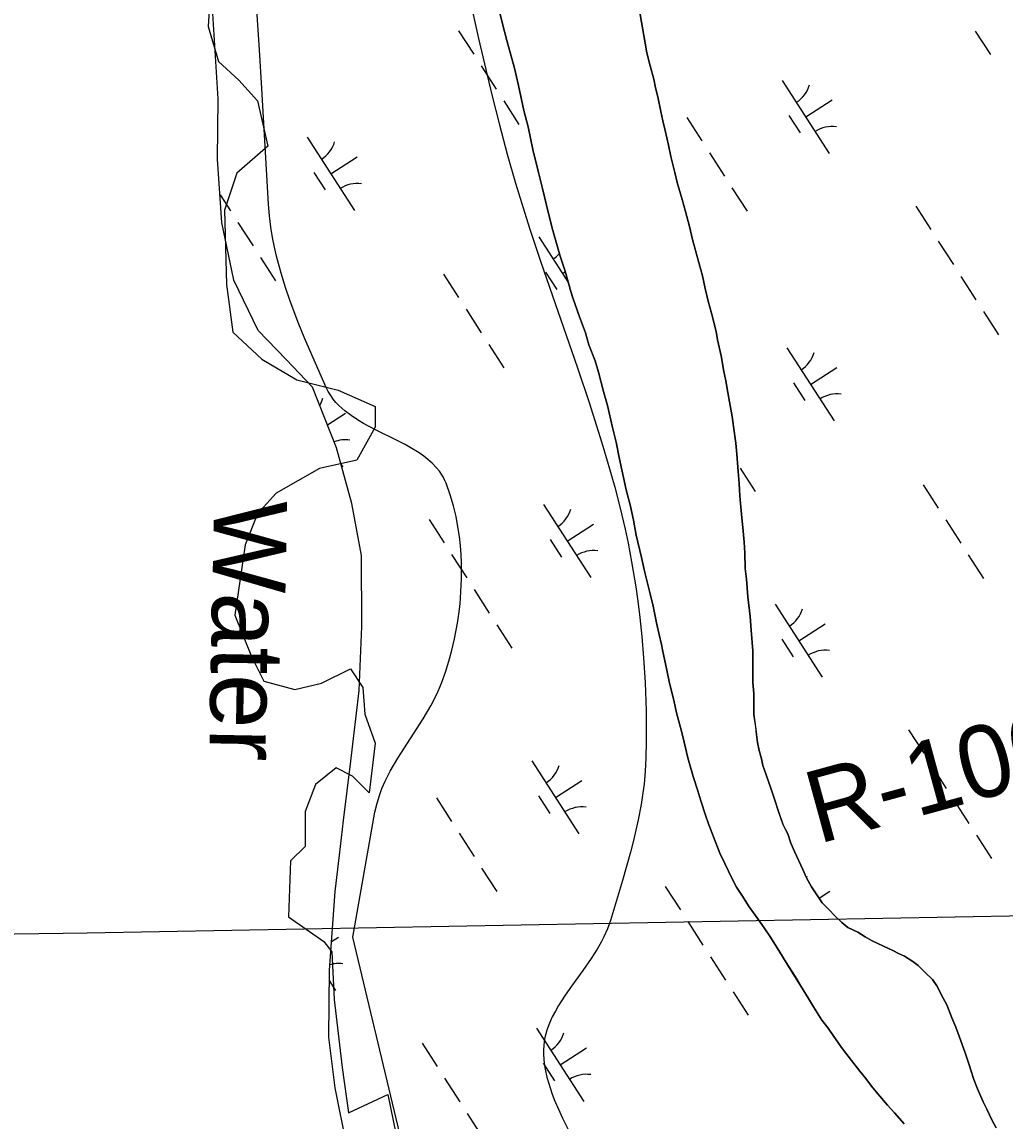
# Model space of a CAD drawing. Extents: x 3937982 to 3958556, y 219448 to 241894.
# Drawn here: x 3949325 to 3949890, y 230266 to 230898 of the extents above; entities that cross this region are included whole.
import ezdxf

# ---------------------------------------------------------------- set-up
doc = ezdxf.new("R2010")
doc.units = 0
for name, color, linetype in [('V-GRID-MAJR', 7, 'Continuous'), ('V-RIVR-EDGE', 7, 'Continuous'), ('V-RIVR-IDEN', 7, 'Continuous'), ('V-RIVR-RANG-IDEN', 7, 'Continuous'), ('V-SITE-VEGE', 7, 'Continuous'), ('V-TOPO-SHOR', 7, 'Continuous'), ('V-WETL-SWMP', 7, 'Continuous')]:
    doc.layers.add(name, color=color, linetype=linetype)

msp = doc.modelspace()

# ---------------------------------------------------------------- linework, layer by layer
at = {"layer": 'V-GRID-MAJR'}
msp.add_spline([(3944087.88, 230278.368), (3946078.329, 230314.506), (3951399.696, 230411.652), (3955204.154, 230481.575)], degree=3, dxfattribs=at)
at = {"layer": 'V-RIVR-EDGE'}
msp.add_lwpolyline([(3949433.18, 230914.216), (3949431.993, 230895.221), (3949437.929, 230875.038), (3949449.801, 230864.353), (3949460.486, 230852.481), (3949466.422, 230826.363), (3949448.614, 230810.929), (3949441.491, 230789.559), (3949442.678, 230746.819), (3949446.239, 230719.514), (3949462.86, 230704.08), (3949483.043, 230692.208), (3949506.787, 230686.272), (3949528.157, 230676.774), (3949528.157, 230664.902), (3949517.472, 230645.906), (3949496.102, 230641.157), (3949471.171, 230626.911), (3949460.486, 230615.039), (3949453.363, 230597.231), (3949447.427, 230556.865), (3949456.924, 230533.121), (3949464.048, 230518.875), (3949481.856, 230514.126), (3949497.29, 230517.687), (3949513.911, 230525.998), (3949521.034, 230515.313), (3949522.221, 230499.879), (3949528.157, 230483.258), (3949524.595, 230454.765), (3949515.098, 230464.263), (3949505.6, 230469.012), (3949493.728, 230459.514), (3949487.792, 230444.08), (3949487.792, 230423.898), (3949479.481, 230415.587), (3949478.294, 230383.532), (3949498.477, 230369.286), (3949503.226, 230363.35), (3949504.413, 230336.044), (3949509.162, 230296.866), (3949512.723, 230270.747), (3949535.28, 230281.432), (3949540.029, 230258.875)], dxfattribs=at)
at = {"layer": 'V-SITE-VEGE'}
for points in [[(3949527.974, 230443.572), (3949529.137, 230448.776), (3949530.716, 230453.851), (3949531.971, 230457.167), (3949533.872, 230461.516), (3949536.745, 230467.208), (3949541.04, 230474.638), (3949555.634, 230497.264), (3949560.06, 230504.713), (3949562.214, 230508.737), (3949564.311, 230513.085), (3949566.269, 230517.8), (3949568.7, 230524.687), (3949570.867, 230531.802), (3949572.161, 230536.656), (3949573.691, 230543.238), (3949575.37, 230552.186), (3949576.14, 230557.365), (3949576.845, 230563.325), (3949577.414, 230570.171), (3949577.748, 230578.017), (3949577.701, 230586.959), (3949577.484, 230591.702), (3949577.101, 230596.732), (3949576.517, 230602.048), (3949575.69, 230607.654), (3949574.572, 230613.544), (3949573.101, 230619.702), (3949571.213, 230626.11), (3949568.823, 230632.733), (3949568.022, 230634.56), (3949567.111, 230636.309), (3949564.971, 230639.586), (3949563.33, 230641.62), (3949560.899, 230644.161), (3949557.274, 230647.284), (3949555.034, 230648.949), (3949552.339, 230650.764), (3949549.115, 230652.736), (3949545.269, 230654.885), (3949540.726, 230657.246), (3949528.324, 230663.394), (3949521.412, 230667.078), (3949517.883, 230669.171), (3949514.291, 230671.539), (3949510.703, 230674.25), (3949507.209, 230677.4), (3949505.56, 230679.143), (3949503.983, 230681.035), (3949502.496, 230683.098), (3949501.122, 230685.347), (3949499.887, 230687.806), (3949493.684, 230701.712), (3949487.632, 230715.735), (3949483.79, 230725.16), (3949479.026, 230737.829), (3949476.54, 230745.126), (3949473.955, 230753.516), (3949471.383, 230763.183), (3949470.201, 230768.37), (3949469.096, 230773.931), (3949468.108, 230779.894), (3949467.289, 230786.292), (3949466.697, 230793.161), (3949462.95, 230859.615), (3949461.592, 230881.758), (3949457.891, 230936.835)], [(3949581.066, 230916.885), (3949587.519, 230888.398), (3949595.195, 230855.926), (3949599.461, 230838.658), (3949603.915, 230821.823), (3949608.747, 230805.114), (3949612.142, 230794.032), (3949616.853, 230779.313), (3949623.38, 230759.754), (3949644.38, 230698.978), (3949651.075, 230679.002), (3949658.39, 230655.995), (3949662.089, 230643.625), (3949665.841, 230630.339), (3949668.941, 230618.377), (3949671.733, 230606.349), (3949673.422, 230598.296), (3949675.47, 230587.53), (3949677.838, 230573.12), (3949679.007, 230564.869), (3949680.187, 230555.425), (3949681.33, 230544.624), (3949682.372, 230532.275), (3949683.228, 230518.164), (3949683.781, 230502.073), (3949683.896, 230493.508), (3949683.882, 230484.395), (3949683.714, 230474.699), (3949683.345, 230467.189), (3949682.643, 230459.686), (3949682.006, 230454.686), (3949680.967, 230448.026), (3949679.282, 230439.169), (3949676.578, 230427.387), (3949674.852, 230420.675), (3949670.232, 230404.324), (3949663.289, 230381.315), (3949661.618, 230376.565), (3949659.537, 230371.919), (3949657.96, 230368.869), (3949655.652, 230364.859), (3949652.291, 230359.592), (3949647.489, 230352.686), (3949640.927, 230343.599), (3949637.314, 230338.43), (3949633.495, 230332.507), (3949631.647, 230329.33), (3949629.864, 230325.925), (3949628.207, 230322.259), (3949626.763, 230318.306), (3949625.641, 230314.038), (3949625.249, 230311.806), (3949624.991, 230309.479), (3949624.864, 230306.931), (3949624.871, 230304.376), (3949625.268, 230299.247), (3949625.792, 230295.821), (3949626.787, 230291.236), (3949628.584, 230285.104), (3949629.816, 230281.589), (3949631.389, 230277.567), (3949633.368, 230272.959), (3949635.817, 230267.681), (3949638.805, 230261.64)], [(3949566.271, 230158.632), (3949515.206, 230371.738), (3949527.974, 230443.572)]]:
    msp.add_lwpolyline(points, dxfattribs=at)
at = {"layer": 'V-TOPO-SHOR'}
for points in [[(3949664.491, 230664.664), (3949661.624, 230677.435), (3949659.287, 230685.351), (3949656.426, 230696.588), (3949654.61, 230702.974), (3949650.991, 230712.161), (3949648.914, 230719.057), (3949645.551, 230728.248), (3949641.668, 230739.225), (3949640.63, 230742.799), (3949637.255, 230754.546), (3949634.404, 230763.228), (3949630.251, 230778.039), (3949627.652, 230787.744), (3949624.266, 230802.048), (3949621.926, 230811.243), (3949618.798, 230824.524), (3949615.929, 230837.552), (3949613.588, 230847.003), (3949610.459, 230861.307), (3949608.114, 230871.268), (3949603.698, 230887.101), (3949601.097, 230897.575), (3949598.496, 230907.79)], [(3949679.814, 230905.328), (3949681.651, 230894.343), (3949683.222, 230885.655), (3949684.271, 230880.036), (3949686.091, 230872.63), (3949688.17, 230864.966), (3949689.217, 230859.859), (3949690.515, 230854.751), (3949692.342, 230846.319), (3949693.388, 230840.956), (3949694.691, 230835.336), (3949696.774, 230826.906), (3949698.078, 230820.521), (3949700.419, 230811.325), (3949701.724, 230805.451), (3949704.579, 230795.746), (3949706.397, 230788.852)], [(3949706.397, 230788.852), (3949708.736, 230780.169), (3949710.559, 230772.761), (3949713.416, 230762.292), (3949716.275, 230751.82), (3949717.84, 230744.669), (3949719.404, 230737.259), (3949721.481, 230730.366), (3949724.082, 230719.892), (3949724.87, 230715.038), (3949726.955, 230705.843), (3949728.528, 230696.901), (3949729.575, 230691.536), (3949730.881, 230684.894), (3949731.672, 230679.528), (3949733.243, 230671.097), (3949734.035, 230665.221), (3949735.354, 230655.765), (3949735.893, 230649.375), (3949736.704, 230639.408), (3949737.244, 230632.506), (3949737.787, 230625.348), (3949738.598, 230614.869), (3949739.663, 230605.157), (3949740.204, 230598.767), (3949740.484, 230592.634), (3949740.779, 230583.686), (3949741.574, 230577.552), (3949742.385, 230567.328), (3949743.712, 230556.085), (3949744.257, 230548.159), (3949745.074, 230536.402), (3949745.107, 230528.988), (3949745.154, 230518.248), (3949745.692, 230511.858), (3949745.719, 230505.723), (3949745.744, 230499.843), (3949746.796, 230492.687), (3949747.329, 230488.343), (3949747.859, 230483.743), (3949748.902, 230479.146), (3949750.202, 230474.294), (3949750.984, 230470.46), (3949752.797, 230465.098), (3949755.646, 230456.929), (3949757.976, 230450.035), (3949759.789, 230444.676), (3949762.637, 230436.248), (3949765.218, 230431.147), (3949767.03, 230425.785), (3949769.097, 230420.935), (3949774, 230410.73), (3949776.064, 230405.881), (3949778.901, 230400.779), (3949782.759, 230394.916), (3949785.075, 230391.602), (3949789.186, 230387.272), (3949792.01, 230384.473), (3949796.374, 230380.143), (3949799.71, 230377.346), (3949805.604, 230374.558), (3949809.707, 230372.021), (3949813.807, 230369.735), (3949820.213, 230366.696), (3949825.593, 230364.163), (3949828.923, 230362.387), (3949832.255, 230360.868), (3949837.125, 230357.82), (3949840.203, 230355.532), (3949844.312, 230351.459), (3949848.42, 230347.386), (3949850.992, 230343.818), (3949854.347, 230337.184), (3949856.665, 230332.847), (3949859.51, 230325.445), (3949861.834, 230320.086), (3949863.905, 230314.214), (3949867.268, 230305.279), (3949869.34, 230298.895), (3949872.191, 230289.96), (3949874.262, 230284.6), (3949877.616, 230277.199), (3949879.681, 230272.861), (3949882.777, 230266.481), (3949885.098, 230262.146)], [(3949832.161, 230264.474), (3949826.506, 230270.842), (3949822.652, 230275.171), (3949817, 230281.794), (3949813.401, 230286.126), (3949810.059, 230290.457), (3949806.717, 230294.791), (3949801.83, 230300.904), (3949796.69, 230307.531), (3949791.801, 230314.669), (3949788.455, 230319.512), (3949784.856, 230324.1), (3949779.966, 230331.749), (3949777.131, 230336.595), (3949772.497, 230343.99), (3949769.406, 230349.089), (3949764.257, 230357.249), (3949760.653, 230363.114), (3949755.246, 230371.785), (3949751.644, 230377.139), (3949748.041, 230382.236), (3949743.155, 230389.12), (3949738.778, 230396.003), (3949735.69, 230400.593), (3949733.111, 230405.694), (3949728.983, 230414.116), (3949726.144, 230419.983), (3949722.525, 230429.428), (3949719.681, 230436.832), (3949717.868, 230441.938), (3949715.275, 230450.107), (3949713.461, 230455.981), (3949710.868, 230464.15), (3949709.312, 230469.514), (3949707.755, 230474.876), (3949705.67, 230483.815), (3949704.11, 230490.203), (3949701.251, 230500.672), (3949699.684, 230508.08), (3949697.341, 230517.785), (3949695.776, 230525.195), (3949693.167, 230536.944), (3949692.643, 230540.01), (3949690.038, 230551.506), (3949687.947, 230561.979), (3949686.124, 230569.131), (3949683.003, 230581.39), (3949681.176, 230590.076), (3949678.053, 230602.847), (3949676.482, 230611.532), (3949674.653, 230620.218), (3949672.317, 230628.902), (3949668.401, 230647.549), (3949666.574, 230656.234), (3949664.491, 230664.664)]]:
    msp.add_lwpolyline(points, dxfattribs=at)
at = {"layer": 'V-WETL-SWMP'}
for p, q in [((3949437.769, 230853.615), (3949434.421, 230908.794)), ((3949598.496, 230907.79), (3949601.097, 230897.574)), ((3949681.652, 230894.343), (3949679.815, 230905.329)), ((3949601.097, 230897.574), (3949603.699, 230887.102)), ((3949576.069, 230892.772), (3949584.728, 230879.318)), ((3949683.223, 230885.656), (3949681.652, 230894.343)), ((3949873.054, 230892.52), (3949881.714, 230879.066)), ((3949603.699, 230887.102), (3949608.114, 230871.269)), ((3949684.271, 230880.036), (3949683.223, 230885.656)), ((3949686.092, 230872.629), (3949684.271, 230880.036)), ((3949589.058, 230872.591), (3949597.718, 230859.138)), ((3949688.171, 230864.967), (3949686.092, 230872.629)), ((3949608.114, 230871.269), (3949610.458, 230861.307)), ((3949610.458, 230861.307), (3949613.588, 230847.003)), ((3949689.216, 230859.858), (3949688.171, 230864.967)), ((3949690.516, 230854.75), (3949689.216, 230859.858)), ((3949762.073, 230864.249), (3949789.135, 230822.206)), ((3949437.53, 230819.02), (3949437.769, 230853.615)), ((3949692.342, 230846.32), (3949690.516, 230854.75)), ((3949775.604, 230843.228), (3949790.74, 230852.97)), ((3949602.048, 230852.411), (3949610.708, 230838.957)), ((3949613.588, 230847.003), (3949615.93, 230837.552)), ((3949693.388, 230840.955), (3949692.342, 230846.32)), ((3949694.691, 230835.336), (3949693.388, 230840.955)), ((3949707.207, 230842.852), (3949715.867, 230829.398)), ((3949765.869, 230844.097), (3949772.364, 230834.006)), ((3949615.93, 230837.552), (3949618.799, 230824.525)), ((3949696.773, 230826.907), (3949694.691, 230835.336)), ((3949489.076, 230831.518), (3949516.139, 230789.475)), ((3949618.799, 230824.525), (3949621.925, 230811.243)), ((3949698.079, 230820.521), (3949696.773, 230826.907)), ((3949720.197, 230822.671), (3949728.857, 230809.218)), ((3949440.02, 230782.494), (3949437.53, 230819.02)), ((3949502.608, 230810.497), (3949517.743, 230820.239)), ((3949700.42, 230811.326), (3949698.079, 230820.521)), ((3949492.872, 230811.366), (3949499.367, 230801.276)), ((3949621.925, 230811.243), (3949624.266, 230802.048)), ((3949701.724, 230805.451), (3949700.42, 230811.326)), ((3949704.578, 230795.747), (3949701.724, 230805.451)), ((3949733.187, 230802.491), (3949741.847, 230789.037)), ((3949438.928, 230798.506), (3949444.861, 230789.289)), ((3949624.266, 230802.048), (3949627.652, 230787.744)), ((3949706.398, 230788.852), (3949704.578, 230795.747)), ((3949838.774, 230791.964), (3949847.434, 230778.51)), ((3949627.652, 230787.744), (3949630.25, 230778.04)), ((3949708.736, 230780.169), (3949706.398, 230788.852)), ((3949446.77, 230749.485), (3949440.02, 230782.494)), ((3949449.191, 230782.562), (3949457.851, 230769.108)), ((3949630.25, 230778.04), (3949634.405, 230763.228)), ((3949710.558, 230772.762), (3949708.736, 230780.169)), ((3949622.206, 230774.22), (3949639.179, 230747.85)), ((3949716.274, 230751.82), (3949710.558, 230772.762)), ((3949851.764, 230771.783), (3949860.424, 230758.33)), ((3949462.181, 230762.381), (3949470.841, 230748.927)), ((3949634.405, 230763.228), (3949637.255, 230754.547)), ((3949567.34, 230752.823), (3949575.999, 230739.369)), ((3949626.002, 230754.067), (3949632.497, 230743.977)), ((3949635.737, 230753.198), (3949637.345, 230754.233)), ((3949637.255, 230754.547), (3949640.63, 230742.8)), ((3949717.839, 230744.668), (3949716.274, 230751.82)), ((3949460.889, 230720.394), (3949446.77, 230749.485)), ((3949864.754, 230751.603), (3949873.413, 230738.149)), ((3949640.63, 230742.8), (3949641.668, 230739.225)), ((3949641.668, 230739.225), (3949645.551, 230728.247)), ((3949719.405, 230737.26), (3949717.839, 230744.668)), ((3949721.48, 230730.365), (3949719.405, 230737.26)), ((3949580.329, 230732.642), (3949588.989, 230719.188)), ((3949645.551, 230728.247), (3949648.915, 230719.057)), ((3949724.082, 230719.893), (3949721.48, 230730.365)), ((3949877.743, 230731.422), (3949886.403, 230717.968)), ((3949476.897, 230703.75), (3949460.889, 230720.394)), ((3949648.915, 230719.057), (3949650.99, 230712.162)), ((3949724.87, 230715.039), (3949724.082, 230719.893)), ((3949726.956, 230705.843), (3949724.87, 230715.039)), ((3949593.319, 230712.461), (3949601.979, 230699.007)), ((3949650.99, 230712.162), (3949654.609, 230702.973)), ((3949764.771, 230710.53), (3949791.834, 230668.486)), ((3949492.125, 230687.879), (3949476.897, 230703.75)), ((3949654.609, 230702.973), (3949656.426, 230696.589)), ((3949728.528, 230696.901), (3949726.956, 230705.843)), ((3949656.426, 230696.589), (3949659.288, 230685.351)), ((3949729.574, 230691.536), (3949728.528, 230696.901)), ((3949778.303, 230689.508), (3949793.438, 230699.25)), ((3949730.881, 230684.894), (3949729.574, 230691.536)), ((3949768.567, 230690.377), (3949775.062, 230680.287)), ((3949505.88, 230652.957), (3949492.125, 230687.879)), ((3949659.288, 230685.351), (3949661.623, 230677.435)), ((3949731.672, 230679.528), (3949730.881, 230684.894)), ((3949661.623, 230677.435), (3949664.491, 230664.663)), ((3949733.242, 230671.097), (3949731.672, 230679.528)), ((3949500.647, 230666.244), (3949511.005, 230672.911)), ((3949734.035, 230665.22), (3949733.242, 230671.097)), ((3949664.491, 230664.663), (3949666.573, 230656.235)), ((3949735.354, 230655.765), (3949734.035, 230665.22)), ((3949514.569, 230621.122), (3949505.88, 230652.957)), ((3949666.573, 230656.235), (3949668.4, 230647.549)), ((3949735.893, 230649.375), (3949735.354, 230655.765)), ((3949668.4, 230647.549), (3949672.316, 230628.901)), ((3949736.703, 230639.407), (3949735.893, 230649.375)), ((3949508.411, 230643.685), (3949509.401, 230642.147)), ((3949737.244, 230632.506), (3949736.703, 230639.407)), ((3949737.876, 230641.392), (3949746.536, 230627.939)), ((3949737.787, 230625.349), (3949737.244, 230632.506)), ((3949843.035, 230631.834), (3949851.695, 230618.38)), ((3949672.316, 230628.901), (3949674.654, 230620.218)), ((3949520.139, 230591.217), (3949514.569, 230621.122)), ((3949624.904, 230620.5), (3949651.967, 230578.457)), ((3949674.654, 230620.218), (3949676.482, 230611.533)), ((3949738.599, 230614.869), (3949737.787, 230625.349)), ((3949739.664, 230605.158), (3949738.599, 230614.869)), ((3949559.039, 230611.905), (3949567.699, 230598.451)), ((3949638.435, 230599.478), (3949653.571, 230609.221)), ((3949676.482, 230611.533), (3949678.053, 230602.846)), ((3949856.025, 230611.653), (3949864.684, 230598.199)), ((3949628.7, 230600.348), (3949635.195, 230590.257)), ((3949678.053, 230602.846), (3949681.177, 230590.075)), ((3949740.203, 230598.768), (3949739.664, 230605.158)), ((3949740.485, 230592.633), (3949740.203, 230598.768)), ((3949520.316, 230550.405), (3949520.139, 230591.217)), ((3949572.029, 230591.724), (3949580.689, 230578.271)), ((3949681.177, 230590.075), (3949683.004, 230581.39)), ((3949740.779, 230583.685), (3949740.485, 230592.633)), ((3949869.014, 230591.472), (3949877.674, 230578.019)), ((3949683.004, 230581.39), (3949686.125, 230569.131)), ((3949741.573, 230577.552), (3949740.779, 230583.685)), ((3949742.384, 230567.328), (3949741.573, 230577.552)), ((3949585.019, 230571.544), (3949593.679, 230558.09)), ((3949686.125, 230569.131), (3949687.946, 230561.979)), ((3949743.711, 230556.084), (3949742.384, 230567.328)), ((3949758.033, 230563.201), (3949785.096, 230521.158)), ((3949687.946, 230561.979), (3949690.037, 230551.505)), ((3949744.257, 230548.16), (3949743.711, 230556.084)), ((3949518.921, 230513.473), (3949520.316, 230550.405)), ((3949598.009, 230551.363), (3949606.669, 230537.909)), ((3949690.037, 230551.505), (3949692.643, 230540.011)), ((3949771.565, 230542.18), (3949786.7, 230551.922)), ((3949745.074, 230536.402), (3949744.257, 230548.16)), ((3949692.643, 230540.011), (3949693.168, 230536.945)), ((3949761.829, 230543.049), (3949768.324, 230532.959)), ((3949693.168, 230536.945), (3949695.776, 230525.194)), ((3949745.106, 230528.987), (3949745.074, 230536.402)), ((3949695.776, 230525.194), (3949697.342, 230517.786)), ((3949745.153, 230518.249), (3949745.106, 230528.987)), ((3949745.692, 230511.859), (3949745.153, 230518.249)), ((3949514.042, 230473.029), (3949518.921, 230513.473)), ((3949697.342, 230517.786), (3949699.685, 230508.08)), ((3949745.718, 230505.722), (3949745.692, 230511.859)), ((3949699.685, 230508.08), (3949701.251, 230500.672)), ((3949745.744, 230499.842), (3949745.718, 230505.722)), ((3949701.251, 230500.672), (3949704.109, 230490.202)), ((3949746.797, 230492.687), (3949745.744, 230499.842)), ((3949704.109, 230490.202), (3949705.67, 230483.816)), ((3949747.328, 230488.343), (3949746.797, 230492.687)), ((3949747.859, 230483.743), (3949747.328, 230488.343)), ((3949834.734, 230490.916), (3949843.394, 230477.463)), ((3949705.67, 230483.816), (3949707.755, 230474.876)), ((3949748.901, 230479.145), (3949747.859, 230483.743)), ((3949707.755, 230474.876), (3949709.312, 230469.514)), ((3949750.201, 230474.293), (3949748.901, 230479.145)), ((3949750.984, 230470.461), (3949750.201, 230474.293)), ((3949509.915, 230438.806), (3949514.042, 230473.029)), ((3949618.166, 230473.172), (3949645.228, 230431.129)), ((3949709.312, 230469.514), (3949710.869, 230464.151)), ((3949752.797, 230465.099), (3949750.984, 230470.461)), ((3949847.724, 230470.736), (3949856.384, 230457.282)), ((3949631.697, 230452.15), (3949646.833, 230461.893)), ((3949710.869, 230464.151), (3949713.461, 230455.98)), ((3949755.645, 230456.929), (3949752.797, 230465.099)), ((3949713.461, 230455.98), (3949715.276, 230450.107)), ((3949757.976, 230450.036), (3949755.645, 230456.929)), ((3949563.3, 230451.775), (3949571.96, 230438.321)), ((3949621.962, 230453.02), (3949628.457, 230442.929)), ((3949715.276, 230450.107), (3949717.869, 230441.937)), ((3949759.789, 230444.675), (3949757.976, 230450.036)), ((3949860.714, 230450.555), (3949869.374, 230437.101)), ((3949762.638, 230436.249), (3949759.789, 230444.675)), ((3949507.668, 230418.973), (3949509.915, 230438.806)), ((3949717.869, 230441.937), (3949719.68, 230436.831)), ((3949719.68, 230436.831), (3949722.525, 230429.428)), ((3949765.217, 230431.147), (3949762.638, 230436.249)), ((3949576.29, 230431.594), (3949584.95, 230418.14)), ((3949767.03, 230425.785), (3949765.217, 230431.147)), ((3949873.704, 230430.374), (3949882.364, 230416.92)), ((3949722.525, 230429.428), (3949726.145, 230419.983)), ((3949769.096, 230420.936), (3949767.03, 230425.785)), ((3949505.038, 230397.972), (3949507.668, 230418.973)), ((3949726.145, 230419.983), (3949728.983, 230414.115)), ((3949773.999, 230410.73), (3949769.096, 230420.936)), ((3949589.28, 230411.413), (3949597.94, 230397.96)), ((3949728.983, 230414.115), (3949733.111, 230405.695)), ((3949776.065, 230405.881), (3949773.999, 230410.73)), ((3949733.111, 230405.695), (3949735.69, 230400.593)), ((3949778.9, 230400.779), (3949776.065, 230405.881)), ((3949694.867, 230400.887), (3949703.527, 230387.433)), ((3949735.69, 230400.593), (3949738.778, 230396.004)), ((3949782.76, 230394.915), (3949778.9, 230400.779)), ((3949783.235, 230394.235), (3949789.399, 230398.203)), ((3949501.735, 230352.87), (3949505.038, 230397.972)), ((3949738.778, 230396.004), (3949743.154, 230389.119)), ((3949785.076, 230391.601), (3949782.76, 230394.915)), ((3949743.154, 230389.119), (3949748.042, 230382.237)), ((3949789.185, 230387.272), (3949785.076, 230391.601)), ((3949792.01, 230384.472), (3949789.185, 230387.272)), ((3949707.857, 230380.706), (3949716.517, 230367.252)), ((3949748.042, 230382.237), (3949751.643, 230377.138)), ((3949796.375, 230380.144), (3949792.01, 230384.472)), ((3949799.711, 230377.346), (3949796.375, 230380.144)), ((3949751.643, 230377.138), (3949755.246, 230371.785)), ((3949805.604, 230374.559), (3949799.711, 230377.346)), ((3949809.706, 230372.02), (3949805.604, 230374.559)), ((3949502.936, 230369.269), (3949506.966, 230371.863)), ((3949755.246, 230371.785), (3949760.653, 230363.115)), ((3949813.807, 230369.736), (3949809.706, 230372.02)), ((3949820.212, 230366.696), (3949813.807, 230369.736)), ((3949825.592, 230364.162), (3949820.212, 230366.696)), ((3949720.847, 230360.525), (3949729.507, 230347.072)), ((3949760.653, 230363.115), (3949764.258, 230357.249)), ((3949828.924, 230362.387), (3949825.592, 230364.162)), ((3949832.255, 230360.867), (3949828.924, 230362.387)), ((3949837.126, 230357.82), (3949832.255, 230360.867)), ((3949764.258, 230357.249), (3949769.407, 230349.09)), ((3949840.204, 230355.532), (3949837.126, 230357.82)), ((3949844.312, 230351.459), (3949840.204, 230355.532)), ((3949501.512, 230314.389), (3949501.735, 230352.87)), ((3949769.407, 230349.09), (3949772.497, 230343.989)), ((3949848.421, 230347.386), (3949844.312, 230351.459)), ((3949501.7, 230346.788), (3949505.361, 230341.099)), ((3949772.497, 230343.989), (3949777.131, 230336.595)), ((3949850.993, 230343.817), (3949848.421, 230347.386)), ((3949854.346, 230337.184), (3949850.993, 230343.817)), ((3949733.837, 230340.345), (3949742.497, 230326.891)), ((3949777.131, 230336.595), (3949779.965, 230331.749)), ((3949856.666, 230332.847), (3949854.346, 230337.184)), ((3949779.965, 230331.749), (3949784.856, 230324.099)), ((3949859.51, 230325.445), (3949856.666, 230332.847)), ((3949784.856, 230324.099), (3949788.455, 230319.513)), ((3949861.835, 230320.085), (3949859.51, 230325.445)), ((3949620.865, 230319.452), (3949647.927, 230277.409)), ((3949788.455, 230319.513), (3949791.8, 230314.669)), ((3949863.905, 230314.214), (3949861.835, 230320.085)), ((3949505.137, 230285.253), (3949501.512, 230314.389)), ((3949555, 230310.857), (3949563.66, 230297.404)), ((3949791.8, 230314.669), (3949796.689, 230307.531)), ((3949867.268, 230305.279), (3949863.905, 230314.214)), ((3949634.396, 230298.431), (3949649.531, 230308.173)), ((3949796.689, 230307.531), (3949801.831, 230300.905)), ((3949869.341, 230298.896), (3949867.268, 230305.279)), ((3949624.661, 230299.3), (3949631.156, 230289.209)), ((3949801.831, 230300.905), (3949806.716, 230294.79)), ((3949872.192, 230289.959), (3949869.341, 230298.896)), ((3949567.99, 230290.677), (3949576.65, 230277.223)), ((3949806.716, 230294.79), (3949810.058, 230290.458)), ((3949514.276, 230239.038), (3949505.137, 230285.253)), ((3949810.058, 230290.458), (3949813.401, 230286.126)), ((3949813.401, 230286.126), (3949816.999, 230281.795)), ((3949874.261, 230284.599), (3949872.192, 230289.959)), ((3949877.617, 230277.199), (3949874.261, 230284.599)), ((3949816.999, 230281.795), (3949822.653, 230275.171)), ((3949822.653, 230275.171), (3949826.507, 230270.841)), ((3949879.681, 230272.861), (3949877.617, 230277.199)), ((3949882.777, 230266.482), (3949879.681, 230272.861)), ((3949580.98, 230270.496), (3949589.64, 230257.042)), ((3949826.507, 230270.841), (3949832.16, 230264.474)), ((3949885.097, 230262.145), (3949882.777, 230266.482))]:
    msp.add_line(p, q, dxfattribs=at)
for centre, start, end in [((3949760.854, 230866.582), 301.99668, 343.540338), ((3949790.754, 230820.13), 81.996677, 123.540335), ((3949487.857, 230833.851), 301.99668, 343.540338), ((3949517.757, 230787.399), 81.996677, 123.540335), ((3949620.986, 230776.553), 301.99668, 317.601695), ((3949763.552, 230712.862), 301.99668, 343.540338), ((3949793.452, 230666.411), 81.996677, 123.540335), ((3949481.119, 230686.523), 329.034652, 343.540338), ((3949511.019, 230640.071), 81.996677, 111.691009), ((3949623.685, 230622.833), 301.99668, 343.540338), ((3949653.585, 230576.381), 81.996677, 123.540335), ((3949756.814, 230565.534), 301.99668, 343.540338), ((3949786.714, 230519.082), 81.996677, 123.540335), ((3949616.947, 230475.505), 301.99668, 343.540338), ((3949646.847, 230429.053), 81.996677, 123.540335), ((3949759.513, 230411.815), 340.165828, 343.540338), ((3949506.98, 230339.023), 81.996677, 106.555575), ((3949619.646, 230321.785), 301.99668, 343.540338), ((3949649.546, 230275.333), 81.996677, 123.540335)]:
    msp.add_arc(centre, 17.623, start, end, dxfattribs=at)

# ---------------------------------------------------------------- texts
at = {"layer": 'V-RIVR-IDEN'}
msp.add_text('Water', height=41.9999, rotation=268.926268, dxfattribs=at).set_placement((3949435.477, 230623.103))
at = {"layer": 'V-RIVR-RANG-IDEN'}
msp.add_text('R-100.0', height=41.5, rotation=15.326918, dxfattribs=at).set_placement((3949782.769, 230425.261))

doc.saveas('drawing.dxf')
